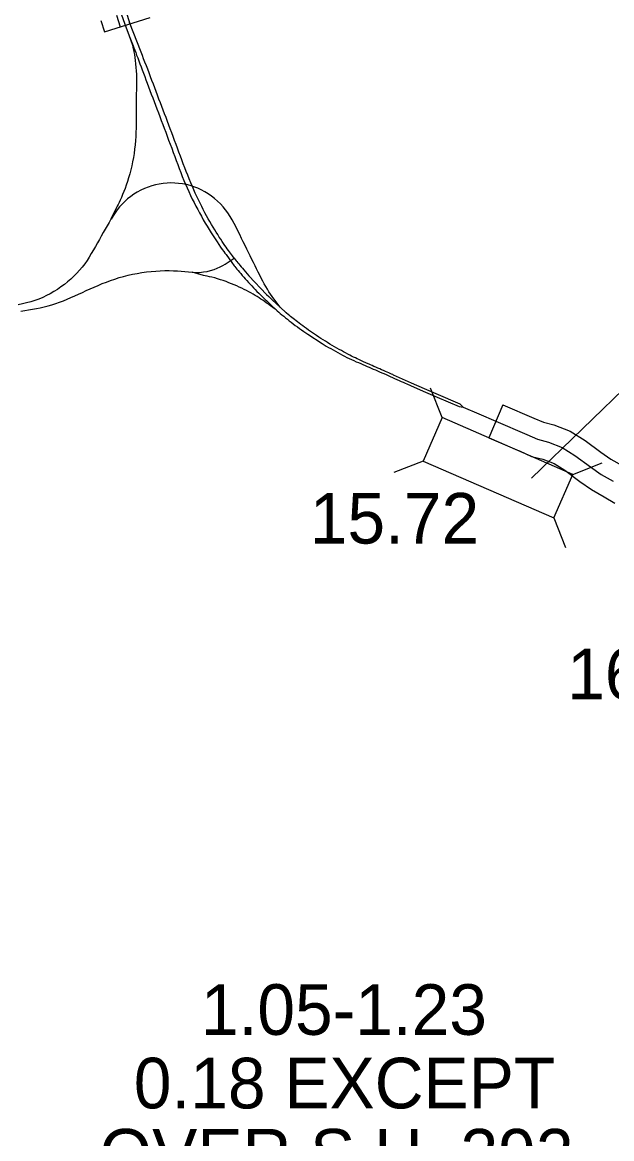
# Model space of a CAD drawing. Extents: x -83719 to 153526, y -11835 to 11446.
# Drawn here: x 11543 to 11706.9, y -107.1 to 203.4 of the extents above; entities that cross this region are included whole.
import ezdxf

# ---------------------------------------------------------------- set-up
doc = ezdxf.new("R2010")
doc.units = 0
for name, color, linetype in [('Level 15', 7, 'Continuous'), ('Level 20', 7, 'Continuous'), ('Level 25', 7, 'Continuous'), ('Level 58', 7, 'Continuous'), ('Level 59', 7, 'Continuous')]:
    doc.layers.add(name, color=color, linetype=linetype)

msp = doc.modelspace()

# ---------------------------------------------------------------- linework, layer by layer
at = {"layer": 'Level 15'}
for points in [[(11569.22, 205.32), (11570.23, 202.11)], [(11564.86, 203.89), (11565.86, 200.74), (11578.57, 204.74)], [(11571.51, 202.82), (11572.74, 199.64), (11573.65, 197.01), (11573.78, 196.44), (11573.91, 195.82), (11574.05, 195.14), (11574.18, 194.39), (11574.31, 193.58), (11574.43, 192.71), (11574.54, 191.79), (11574.63, 190.83), (11574.7, 189.83), (11574.74, 188.81), (11574.75, 187.76), (11574.75, 186.69), (11574.74, 185.62), (11574.73, 184.54), (11574.71, 183.48), (11574.7, 182.42), (11574.69, 181.36), (11574.67, 180.32), (11574.66, 179.28), (11574.66, 178.23), (11574.66, 177.17), (11574.66, 176.09), (11574.65, 175.01), (11574.64, 173.9), (11574.6, 172.77), (11574.55, 171.62), (11574.48, 170.46), (11574.38, 169.28), (11574.25, 168.1), (11574.09, 166.91), (11573.91, 165.74), (11573.69, 164.57), (11573.45, 163.43), (11573.18, 162.3), (11572.89, 161.2), (11572.59, 160.12), (11572.26, 159.09), (11571.92, 158.09), (11571.58, 157.15), (11571.24, 156.26), (11570.9, 155.43), (11570.57, 154.66), (11570.24, 153.93), (11569.93, 153.27), (11569.64, 152.68), (11569.39, 152.19), (11569.19, 151.81), (11567.67, 148.65)], [(11601.94, 137.72), (11601.45, 138.39), (11600.32, 139.91), (11600.02, 140.35), (11599.69, 140.82), (11599.34, 141.32), (11598.98, 141.86), (11598.61, 142.42), (11598.21, 143.02), (11597.8, 143.63), (11597.38, 144.31), (11596.96, 144.99), (11596.53, 145.69), (11596.08, 146.41), (11595.63, 147.17), (11595.17, 147.94), (11594.72, 148.74), (11594.25, 149.55), (11593.8, 150.39), (11593.35, 151.27), (11592.9, 152.16), (11592.44, 153.06), (11591.99, 153.97), (11591.55, 154.9), (11591.11, 155.85), (11590.68, 156.81), (11590.35, 157.73), (11589.86, 158.74), (11589.43, 159.8), (11589.01, 160.82), (11588.6, 161.87), (11588.19, 162.93), (11587.79, 164), (11587.39, 165.07), (11586.99, 166.16), (11586.58, 167.24), (11586.18, 168.33), (11585.78, 169.41), (11585.38, 170.49), (11584.97, 171.57), (11584.57, 172.64), (11584.18, 173.7), (11583.78, 174.76), (11583.39, 175.81), (11582.99, 176.86), (11582.6, 177.9), (11582.2, 178.93), (11581.81, 179.97), (11581.42, 180.99), (11581.03, 182.02), (11580.64, 183.06), (11580.26, 184.09), (11579.86, 185.13), (11579.47, 186.17), (11579.07, 187.21), (11578.68, 188.24), (11578.29, 189.28), (11577.9, 190.29), (11577.52, 191.3), (11577.13, 192.27), (11576.76, 193.23), (11576.4, 194.17), (11576.05, 195.07), (11572.87, 203.35)], [(11572.74, 199.64), (11573.83, 196.84), (11574.05, 196.24), (11574.29, 195.6), (11574.55, 194.92), (11574.82, 194.21), (11575.11, 193.46), (11575.4, 192.67), (11575.71, 191.85), (11576.03, 191), (11576.37, 190.11), (11576.71, 189.21), (11577.06, 188.29), (11577.41, 187.35), (11577.77, 186.39), (11578.14, 185.41), (11578.51, 184.42), (11578.89, 183.41), (11579.28, 182.39), (11579.66, 181.36), (11580.06, 180.31), (11580.45, 179.26), (11580.85, 178.2), (11581.25, 177.14), (11581.66, 176.06), (11582.07, 174.98), (11582.47, 173.88), (11582.89, 172.78), (11583.31, 171.68), (11583.72, 170.56), (11584.14, 169.44), (11584.56, 168.32), (11584.99, 167.18), (11585.41, 166.05), (11585.83, 164.92), (11586.25, 163.8), (11586.68, 162.69), (11587.1, 161.58), (11587.52, 160.48), (11587.95, 159.39), (11588.36, 158.35), (11588.87, 157.33), (11589.34, 156.26), (11589.82, 155.22), (11590.3, 154.21), (11590.79, 153.22), (11591.29, 152.25), (11591.79, 151.3), (11592.3, 150.35), (11592.81, 149.41), (11593.33, 148.47), (11593.86, 147.54), (11594.41, 146.62), (11594.96, 145.71), (11595.52, 144.81), (11596.08, 143.94), (11596.63, 143.1), (11597.17, 142.3), (11597.69, 141.55), (11598.17, 140.85), (11598.62, 140.21), (11599.02, 139.64), (11599.38, 139.14), (11599.68, 138.74), (11600.53, 137.61), (11601.26, 136.55)], [(11614.73, 124.11), (11612.98, 126.44), (11612.52, 127.07), (11612.07, 127.72), (11611.62, 128.41), (11611.17, 129.12), (11610.73, 129.86), (11610.29, 130.62), (11609.87, 131.41), (11609.46, 132.22), (11609.04, 133.05), (11608.62, 133.91), (11608.19, 134.78), (11607.75, 135.65), (11607.31, 136.54), (11606.85, 137.44), (11606.39, 138.37), (11605.92, 139.31), (11605.44, 140.28), (11604.96, 141.27), (11604.47, 142.27), (11603.97, 143.28), (11603.47, 144.31), (11602.96, 145.34), (11602.45, 146.38), (11601.92, 147.4), (11601.38, 148.41), (11600.82, 149.39), (11600.21, 150.33), (11599.56, 151.22), (11598.86, 152.07), (11598.12, 152.89), (11597.33, 153.65), (11596.5, 154.37), (11595.63, 155.05), (11594.72, 155.67), (11593.78, 156.23), (11592.8, 156.75), (11591.79, 157.21), (11590.76, 157.61), (11589.71, 157.94), (11588.64, 158.21), (11587.57, 158.42), (11586.49, 158.56), (11585.41, 158.65), (11584.33, 158.67), (11583.26, 158.64), (11582.18, 158.55), (11581.12, 158.39), (11580.07, 158.17), (11579.02, 157.88), (11577.99, 157.52), (11576.97, 157.1), (11575.97, 156.64), (11574.99, 156.12), (11574.06, 155.55), (11573.16, 154.93), (11572.31, 154.26), (11571.51, 153.55), (11570.76, 152.8), (11570.07, 152.03), (11569.43, 151.22), (11568.84, 150.38), (11568.28, 149.51), (11567.74, 148.61)], [(11567.67, 148.65), (11567.14, 147.72), (11566.6, 146.78), (11566.07, 145.84), (11565.53, 144.89), (11564.99, 143.92), (11564.44, 142.96), (11563.9, 141.99), (11563.34, 141.01), (11562.78, 140.04), (11562.21, 139.06), (11561.63, 138.08), (11561.02, 137.13), (11560.36, 136.2), (11559.65, 135.3), (11558.92, 134.41), (11558.16, 133.55), (11557.35, 132.72), (11556.5, 131.93), (11555.62, 131.17), (11554.71, 130.44), (11553.77, 129.75), (11552.8, 129.09), (11551.81, 128.47), (11550.8, 127.89), (11549.75, 127.35), (11548.69, 126.85), (11547.6, 126.4), (11546.48, 126), (11545.35, 125.64), (11544.2, 125.32), (11543.05, 125.03), (11541.88, 124.79)], [(11586.14, 134.21), (11587.22, 134.13), (11588.26, 134.02), (11589.27, 133.92), (11590.28, 133.83), (11591.31, 133.79), (11592.34, 133.82), (11593.37, 133.93), (11594.39, 134.1), (11595.39, 134.33), (11596.34, 134.61), (11597.25, 134.94), (11598.08, 135.31), (11598.83, 135.7), (11599.48, 136.08), (11601.94, 137.72)], [(11601.94, 137.72), (11602.48, 137.06), (11602.69, 136.81), (11602.93, 136.51), (11603.2, 136.18), (11603.52, 135.82), (11603.87, 135.4), (11604.24, 134.96), (11604.64, 134.48), (11605.07, 133.98), (11605.52, 133.45), (11606, 132.89), (11610.97, 127.67)], [(11542.61, 123.01), (11543.69, 123.2), (11544.77, 123.38), (11545.86, 123.57), (11546.94, 123.77), (11548.02, 123.98), (11549.1, 124.22), (11550.18, 124.49), (11551.26, 124.79), (11552.33, 125.13), (11553.39, 125.5), (11554.45, 125.91), (11555.5, 126.36), (11556.55, 126.82), (11557.6, 127.29), (11558.67, 127.76), (11559.74, 128.25), (11560.82, 128.73), (11561.91, 129.22), (11563.01, 129.71), (11564.12, 130.2), (11565.26, 130.68), (11566.41, 131.13), (11567.58, 131.56), (11568.76, 131.97), (11569.96, 132.35), (11571.18, 132.7), (11572.42, 133.02), (11573.68, 133.29), (11574.95, 133.53), (11576.23, 133.74), (11577.53, 133.92), (11578.83, 134.07), (11580.13, 134.19), (11581.4, 134.26), (11582.65, 134.3), (11583.86, 134.31), (11585.02, 134.28), (11586.14, 134.21)], [(11613.59, 123.43), (11613.07, 123.76), (11612.07, 124.51), (11611.81, 124.7), (11611.5, 124.93), (11611.15, 125.19), (11610.76, 125.46), (11610.33, 125.76), (11609.87, 126.07), (11609.39, 126.4), (11608.87, 126.73), (11608.33, 127.07), (11607.77, 127.41), (11607.19, 127.75), (11606.59, 128.09), (11605.98, 128.42), (11605.35, 128.75), (11604.7, 129.08), (11604.03, 129.4), (11603.35, 129.72), (11602.66, 130.03), (11601.95, 130.34), (11601.22, 130.64), (11600.46, 130.95), (11599.69, 131.24), (11598.9, 131.52), (11598.11, 131.78), (11597.32, 132.02), (11596.53, 132.25), (11595.76, 132.45), (11595.06, 132.62), (11594.43, 132.77), (11593.89, 132.89), (11593.45, 132.99), (11590.28, 133.83)], [(11601.26, 136.55), (11601.94, 135.67), (11602.17, 135.41), (11602.43, 135.1), (11602.72, 134.74), (11603.05, 134.34), (11603.4, 133.91), (11603.78, 133.46), (11604.18, 132.99), (11604.6, 132.5), (11605.03, 132.01), (11605.47, 131.51), (11605.92, 131.03), (11606.37, 130.53), (11606.84, 130.03), (11607.32, 129.52), (11607.8, 129.02), (11608.28, 128.53), (11608.77, 128.05), (11609.25, 127.57), (11609.72, 127.11), (11610.17, 126.68), (11610.6, 126.27), (11611.01, 125.88), (11611.39, 125.51), (11611.75, 125.19), (11612.06, 124.9), (11613.92, 123.14)], [(11610.97, 127.67), (11611.54, 127.11), (11612.51, 126.18), (11614.73, 124.11), (11616.41, 122.55)], [(11613.59, 123.43), (11613.92, 123.14), (11614.33, 122.78), (11614.77, 122.4), (11615.24, 122.01), (11615.72, 121.61), (11616.23, 121.19), (11616.75, 120.78), (11617.28, 120.36), (11617.82, 119.93), (11618.38, 119.51), (11618.94, 119.08), (11619.51, 118.66), (11620.09, 118.24), (11620.68, 117.82), (11621.27, 117.4), (11621.86, 116.99), (11622.45, 116.59), (11626.41, 114.03), (11626.98, 113.67), (11627.57, 113.31), (11628.18, 112.96), (11628.8, 112.6), (11629.44, 112.23), (11630.09, 111.87), (11630.74, 111.51), (11631.39, 111.17), (11632.03, 110.83)], [(11665.6, 96.3), (11664.78, 97.19), (11658.09, 100.02), (11654.86, 101.43), (11651.3, 102.98), (11646.29, 105.27), (11646.03, 105.39), (11645.72, 105.53), (11645.35, 105.69), (11644.94, 105.87), (11644.49, 106.06), (11644, 106.27), (11643.49, 106.49), (11642.96, 106.72), (11642.41, 106.96), (11641.86, 107.2), (11641.31, 107.45), (11640.78, 107.68), (11640.29, 107.89), (11639.86, 108.08), (11639.49, 108.25), (11638.75, 108.59), (11638.59, 108.66), (11638.36, 108.76), (11638.08, 108.88), (11637.76, 109.02), (11637.4, 109.19), (11637, 109.37), (11636.57, 109.57), (11636.12, 109.79), (11635.64, 110.03), (11635.13, 110.27), (11634.61, 110.54), (11634.07, 110.82), (11633.52, 111.11), (11632.95, 111.41), (11632.36, 111.73), (11631.76, 112.06), (11631.14, 112.41), (11630.52, 112.76), (11629.88, 113.13), (11629.24, 113.5), (11628.59, 113.88), (11627.94, 114.28), (11627.3, 114.67), (11626.67, 115.06), (11626.05, 115.45), (11625.45, 115.84), (11624.85, 116.22), (11624.27, 116.6), (11623.7, 117), (11623.15, 117.39), (11622.6, 117.78), (11622.06, 118.16), (11621.53, 118.55), (11621.02, 118.94), (11620.52, 119.31), (11620.04, 119.68), (11619.59, 120.03), (11619.16, 120.36), (11618.74, 120.69), (11618.35, 120.99), (11617.98, 121.29), (11617.64, 121.55), (11617.35, 121.79), (11617.08, 122), (11616.41, 122.55)], [(11632.03, 110.83), (11632.66, 110.5), (11633.3, 110.18), (11633.95, 109.87), (11634.6, 109.56), (11635.24, 109.27), (11635.88, 108.98), (11636.51, 108.71), (11637.13, 108.44), (11637.73, 108.17), (11638.33, 107.92), (11638.91, 107.67), (11639.48, 107.42), (11640.06, 107.18), (11640.64, 106.93), (11641.23, 106.68), (11641.81, 106.43), (11642.4, 106.17), (11642.99, 105.92), (11643.58, 105.66), (11644.17, 105.4), (11644.77, 105.13), (11645.36, 104.86), (11645.96, 104.59), (11646.57, 104.32), (11647.17, 104.05), (11647.79, 103.78), (11648.4, 103.51), (11648.98, 103.25), (11649.5, 103.02), (11649.94, 102.82), (11650.31, 102.66), (11650.61, 102.52), (11650.84, 102.41), (11651.01, 102.34), (11654.54, 100.75), (11658.4, 99.12), (11664.48, 96.51), (11665.6, 96.3)], [(11665.6, 96.3), (11670.01, 94.45), (11674.71, 92.4)], [(11676.68, 97), (11672.73, 87.81)], [(11676.68, 97), (11685.33, 93.28), (11687.95, 92.13), (11690.88, 91.37), (11695.39, 89.62), (11699.53, 87.05), (11703.93, 83.81), (11706.69, 81.86), (11709.88, 80.06)], [(11672.73, 87.81), (11681.25, 84.16), (11681.27, 84.15), (11684.66, 82.65), (11687.8, 81.84), (11690.9, 80.63), (11693.92, 78.76), (11698.09, 75.7), (11701.34, 73.4), (11704.84, 71.43), (11707.77, 69.66)]]:
    msp.add_lwpolyline(points, dxfattribs=at)
at = {"layer": 'Level 20'}
for p, q in [((11659.81, 93.45), (11656.59, 101.64)), ((11654.54, 81.35), (11646.35, 78.13)), ((11696.11, 77.63), (11704.3, 80.84)), ((11690.84, 65.53), (11694.06, 57.33))]:
    msp.add_line(p, q, dxfattribs=at)
msp.add_lwpolyline([(11696.11, 77.63), (11659.81, 93.45), (11654.54, 81.35), (11690.84, 65.53)], close=True, dxfattribs=at)
at = {"layer": 'Level 58'}
msp.add_lwpolyline([(11922.54, 290.51), (11883.23, 268.8), (11684.59, 76.62)], dxfattribs=at)
at = {"layer": 'Level 59'}
for points in [[(11570.54, 205.71), (11571.51, 202.82)], [(11571.87, 206.18), (11572.87, 203.35)], [(11571.51, 202.82), (11572.74, 199.64), (11573.65, 197.01), (11573.78, 196.44), (11573.91, 195.82), (11574.05, 195.14), (11574.18, 194.39), (11574.31, 193.58), (11574.43, 192.71), (11574.54, 191.79), (11574.63, 190.83), (11574.7, 189.83), (11574.74, 188.81), (11574.75, 187.76), (11574.75, 186.69), (11574.74, 185.62), (11574.73, 184.54), (11574.71, 183.48), (11574.7, 182.42), (11574.69, 181.36), (11574.67, 180.32), (11574.66, 179.28), (11574.66, 178.23), (11574.66, 177.17), (11574.66, 176.09), (11574.65, 175.01), (11574.64, 173.9), (11574.6, 172.77), (11574.55, 171.62), (11574.48, 170.46), (11574.38, 169.28), (11574.25, 168.1), (11574.09, 166.91), (11573.91, 165.74), (11573.69, 164.57), (11573.45, 163.43), (11573.18, 162.3), (11572.89, 161.2), (11572.59, 160.12), (11572.26, 159.09), (11571.92, 158.09), (11571.58, 157.15), (11571.24, 156.26), (11570.9, 155.43), (11570.57, 154.66), (11570.24, 153.93), (11569.93, 153.27), (11569.64, 152.68), (11569.39, 152.19), (11569.19, 151.81), (11567.67, 148.65)], [(11601.94, 137.72), (11601.45, 138.39), (11600.32, 139.91), (11600.02, 140.35), (11599.69, 140.82), (11599.34, 141.32), (11598.98, 141.86), (11598.61, 142.42), (11598.21, 143.02), (11597.8, 143.63), (11597.38, 144.31), (11596.96, 144.99), (11596.53, 145.69), (11596.08, 146.41), (11595.63, 147.17), (11595.17, 147.94), (11594.72, 148.74), (11594.25, 149.55), (11593.8, 150.39), (11593.35, 151.27), (11592.9, 152.16), (11592.44, 153.06), (11591.99, 153.97), (11591.55, 154.9), (11591.11, 155.85), (11590.68, 156.81), (11590.35, 157.73), (11589.86, 158.74), (11589.43, 159.8), (11589.01, 160.82), (11588.6, 161.87), (11588.19, 162.93), (11587.79, 164), (11587.39, 165.07), (11586.99, 166.16), (11586.58, 167.24), (11586.18, 168.33), (11585.78, 169.41), (11585.38, 170.49), (11584.97, 171.57), (11584.57, 172.64), (11584.18, 173.7), (11583.78, 174.76), (11583.39, 175.81), (11582.99, 176.86), (11582.6, 177.9), (11582.2, 178.93), (11581.81, 179.97), (11581.42, 180.99), (11581.03, 182.02), (11580.64, 183.06), (11580.26, 184.09), (11579.86, 185.13), (11579.47, 186.17), (11579.07, 187.21), (11578.68, 188.24), (11578.29, 189.28), (11577.9, 190.29), (11577.52, 191.3), (11577.13, 192.27), (11576.76, 193.23), (11576.4, 194.17), (11576.05, 195.07), (11572.87, 203.35)], [(11572.74, 199.64), (11573.83, 196.84), (11574.05, 196.24), (11574.29, 195.6), (11574.55, 194.92), (11574.82, 194.21), (11575.11, 193.46), (11575.4, 192.67), (11575.71, 191.85), (11576.03, 191), (11576.37, 190.11), (11576.71, 189.21), (11577.06, 188.29), (11577.41, 187.35), (11577.77, 186.39), (11578.14, 185.41), (11578.51, 184.42), (11578.89, 183.41), (11579.28, 182.39), (11579.66, 181.36), (11580.06, 180.31), (11580.45, 179.26), (11580.85, 178.2), (11581.25, 177.14), (11581.66, 176.06), (11582.07, 174.98), (11582.47, 173.88), (11582.89, 172.78), (11583.31, 171.68), (11583.72, 170.56), (11584.14, 169.44), (11584.56, 168.32), (11584.99, 167.18), (11585.41, 166.05), (11585.83, 164.92), (11586.25, 163.8), (11586.68, 162.69), (11587.1, 161.58), (11587.52, 160.48), (11587.95, 159.39), (11588.36, 158.35), (11588.87, 157.33), (11589.34, 156.26), (11589.82, 155.22), (11590.3, 154.21), (11590.79, 153.22), (11591.29, 152.25), (11591.79, 151.3), (11592.3, 150.35), (11592.81, 149.41), (11593.33, 148.47), (11593.86, 147.54), (11594.41, 146.62), (11594.96, 145.71), (11595.52, 144.81), (11596.08, 143.94), (11596.63, 143.1), (11597.17, 142.3), (11597.69, 141.55), (11598.17, 140.85), (11598.62, 140.21), (11599.02, 139.64), (11599.38, 139.14), (11599.68, 138.74), (11600.53, 137.61), (11601.26, 136.55)], [(11614.73, 124.11), (11612.98, 126.44), (11612.52, 127.07), (11612.07, 127.72), (11611.62, 128.41), (11611.17, 129.12), (11610.73, 129.86), (11610.29, 130.62), (11609.87, 131.41), (11609.46, 132.22), (11609.04, 133.05), (11608.62, 133.91), (11608.19, 134.78), (11607.75, 135.65), (11607.31, 136.54), (11606.85, 137.44), (11606.39, 138.37), (11605.92, 139.31), (11605.44, 140.28), (11604.96, 141.27), (11604.47, 142.27), (11603.97, 143.28), (11603.47, 144.31), (11602.96, 145.34), (11602.45, 146.38), (11601.92, 147.4), (11601.38, 148.41), (11600.82, 149.39), (11600.21, 150.33), (11599.56, 151.22), (11598.86, 152.07), (11598.12, 152.89), (11597.33, 153.65), (11596.5, 154.37), (11595.63, 155.05), (11594.72, 155.67), (11593.78, 156.23), (11592.8, 156.75), (11591.79, 157.21), (11590.76, 157.61), (11589.71, 157.94), (11588.64, 158.21), (11587.57, 158.42), (11586.49, 158.56), (11585.41, 158.65), (11584.33, 158.67), (11583.26, 158.64), (11582.18, 158.55), (11581.12, 158.39), (11580.07, 158.17), (11579.02, 157.88), (11577.99, 157.52), (11576.97, 157.1), (11575.97, 156.64), (11574.99, 156.12), (11574.06, 155.55), (11573.16, 154.93), (11572.31, 154.26), (11571.51, 153.55), (11570.76, 152.8), (11570.07, 152.03), (11569.43, 151.22), (11568.84, 150.38), (11568.28, 149.51), (11567.74, 148.61)], [(11567.67, 148.65), (11567.14, 147.72), (11566.6, 146.78), (11566.07, 145.84), (11565.53, 144.89), (11564.99, 143.92), (11564.44, 142.96), (11563.9, 141.99), (11563.34, 141.01), (11562.78, 140.04), (11562.21, 139.06), (11561.63, 138.08), (11561.02, 137.13), (11560.36, 136.2), (11559.65, 135.3), (11558.92, 134.41), (11558.16, 133.55), (11557.35, 132.72), (11556.5, 131.93), (11555.62, 131.17), (11554.71, 130.44), (11553.77, 129.75), (11552.8, 129.09), (11551.81, 128.47), (11550.8, 127.89), (11549.75, 127.35), (11548.69, 126.85), (11547.6, 126.4), (11546.48, 126), (11545.35, 125.64), (11544.2, 125.32), (11543.05, 125.03), (11541.88, 124.79)], [(11586.14, 134.21), (11587.22, 134.13), (11588.26, 134.02), (11589.27, 133.92), (11590.28, 133.83), (11591.31, 133.79), (11592.34, 133.82), (11593.37, 133.93), (11594.39, 134.1), (11595.39, 134.33), (11596.34, 134.61), (11597.25, 134.94), (11598.08, 135.31), (11598.83, 135.7), (11599.48, 136.08), (11601.94, 137.72)], [(11601.94, 137.72), (11602.48, 137.06), (11602.69, 136.81), (11602.93, 136.51), (11603.2, 136.18), (11603.52, 135.82), (11603.87, 135.4), (11604.24, 134.96), (11604.64, 134.48), (11605.07, 133.98), (11605.52, 133.45), (11606, 132.89), (11610.97, 127.67)], [(11542.61, 123.01), (11543.69, 123.2), (11544.77, 123.38), (11545.86, 123.57), (11546.94, 123.77), (11548.02, 123.98), (11549.1, 124.22), (11550.18, 124.49), (11551.26, 124.79), (11552.33, 125.13), (11553.39, 125.5), (11554.45, 125.91), (11555.5, 126.36), (11556.55, 126.82), (11557.6, 127.29), (11558.67, 127.76), (11559.74, 128.25), (11560.82, 128.73), (11561.91, 129.22), (11563.01, 129.71), (11564.12, 130.2), (11565.26, 130.68), (11566.41, 131.13), (11567.58, 131.56), (11568.76, 131.97), (11569.96, 132.35), (11571.18, 132.7), (11572.42, 133.02), (11573.68, 133.29), (11574.95, 133.53), (11576.23, 133.74), (11577.53, 133.92), (11578.83, 134.07), (11580.13, 134.19), (11581.4, 134.26), (11582.65, 134.3), (11583.86, 134.31), (11585.02, 134.28), (11586.14, 134.21)], [(11613.59, 123.43), (11613.07, 123.76), (11612.07, 124.51), (11611.81, 124.7), (11611.5, 124.93), (11611.15, 125.19), (11610.76, 125.46), (11610.33, 125.76), (11609.87, 126.07), (11609.39, 126.4), (11608.87, 126.73), (11608.33, 127.07), (11607.77, 127.41), (11607.19, 127.75), (11606.59, 128.09), (11605.98, 128.42), (11605.35, 128.75), (11604.7, 129.08), (11604.03, 129.4), (11603.35, 129.72), (11602.66, 130.03), (11601.95, 130.34), (11601.22, 130.64), (11600.46, 130.95), (11599.69, 131.24), (11598.9, 131.52), (11598.11, 131.78), (11597.32, 132.02), (11596.53, 132.25), (11595.76, 132.45), (11595.06, 132.62), (11594.43, 132.77), (11593.89, 132.89), (11593.45, 132.99), (11590.28, 133.83)], [(11601.26, 136.55), (11601.94, 135.67), (11602.17, 135.41), (11602.43, 135.1), (11602.72, 134.74), (11603.05, 134.34), (11603.4, 133.91), (11603.78, 133.46), (11604.18, 132.99), (11604.6, 132.5), (11605.03, 132.01), (11605.47, 131.51), (11605.92, 131.03), (11606.37, 130.53), (11606.84, 130.03), (11607.32, 129.52), (11607.8, 129.02), (11608.28, 128.53), (11608.77, 128.05), (11609.25, 127.57), (11609.72, 127.11), (11610.17, 126.68), (11610.6, 126.27), (11611.01, 125.88), (11611.39, 125.51), (11611.75, 125.19), (11612.06, 124.9), (11613.92, 123.14)], [(11610.97, 127.67), (11611.54, 127.11), (11612.51, 126.18), (11614.73, 124.11), (11616.41, 122.55)], [(11613.59, 123.43), (11613.92, 123.14), (11614.33, 122.78), (11614.77, 122.4), (11615.24, 122.01), (11615.72, 121.61), (11616.23, 121.19), (11616.75, 120.78), (11617.28, 120.36), (11617.82, 119.93), (11618.38, 119.51), (11618.94, 119.08), (11619.51, 118.66), (11620.09, 118.24), (11620.68, 117.82), (11621.27, 117.4), (11621.86, 116.99), (11622.45, 116.59), (11626.41, 114.03), (11626.98, 113.67), (11627.57, 113.31), (11628.18, 112.96), (11628.8, 112.6), (11629.44, 112.23), (11630.09, 111.87), (11630.74, 111.51), (11631.39, 111.17), (11632.03, 110.83)], [(11665.6, 96.3), (11664.78, 97.19), (11658.09, 100.02), (11654.86, 101.43), (11651.3, 102.98), (11646.29, 105.27), (11646.03, 105.39), (11645.72, 105.53), (11645.35, 105.69), (11644.94, 105.87), (11644.49, 106.06), (11644, 106.27), (11643.49, 106.49), (11642.96, 106.72), (11642.41, 106.96), (11641.86, 107.2), (11641.31, 107.45), (11640.78, 107.68), (11640.29, 107.89), (11639.86, 108.08), (11639.49, 108.25), (11638.75, 108.59), (11638.59, 108.66), (11638.36, 108.76), (11638.08, 108.88), (11637.76, 109.02), (11637.4, 109.19), (11637, 109.37), (11636.57, 109.57), (11636.12, 109.79), (11635.64, 110.03), (11635.13, 110.27), (11634.61, 110.54), (11634.07, 110.82), (11633.52, 111.11), (11632.95, 111.41), (11632.36, 111.73), (11631.76, 112.06), (11631.14, 112.41), (11630.52, 112.76), (11629.88, 113.13), (11629.24, 113.5), (11628.59, 113.88), (11627.94, 114.28), (11627.3, 114.67), (11626.67, 115.06), (11626.05, 115.45), (11625.45, 115.84), (11624.85, 116.22), (11624.27, 116.6), (11623.7, 117), (11623.15, 117.39), (11622.6, 117.78), (11622.06, 118.16), (11621.53, 118.55), (11621.02, 118.94), (11620.52, 119.31), (11620.04, 119.68), (11619.59, 120.03), (11619.16, 120.36), (11618.74, 120.69), (11618.35, 120.99), (11617.98, 121.29), (11617.64, 121.55), (11617.35, 121.79), (11617.08, 122), (11616.41, 122.55)], [(11632.03, 110.83), (11632.66, 110.5), (11633.3, 110.18), (11633.95, 109.87), (11634.6, 109.56), (11635.24, 109.27), (11635.88, 108.98), (11636.51, 108.71), (11637.13, 108.44), (11637.73, 108.17), (11638.33, 107.92), (11638.91, 107.67), (11639.48, 107.42), (11640.06, 107.18), (11640.64, 106.93), (11641.23, 106.68), (11641.81, 106.43), (11642.4, 106.17), (11642.99, 105.92), (11643.58, 105.66), (11644.17, 105.4), (11644.77, 105.13), (11645.36, 104.86), (11645.96, 104.59), (11646.57, 104.32), (11647.17, 104.05), (11647.79, 103.78), (11648.4, 103.51), (11648.98, 103.25), (11649.5, 103.02), (11649.94, 102.82), (11650.31, 102.66), (11650.61, 102.52), (11650.84, 102.41), (11651.01, 102.34), (11654.54, 100.75), (11658.4, 99.12), (11664.48, 96.51), (11665.6, 96.3)], [(11665.6, 96.3), (11670.01, 94.45), (11674.71, 92.4)], [(11674.71, 92.4), (11683.3, 88.72), (11686.31, 87.39), (11689.34, 86.61), (11693.15, 85.12), (11696.73, 82.91), (11701.01, 79.75), (11704.02, 77.63), (11707.36, 75.75)]]:
    msp.add_lwpolyline(points, dxfattribs=at)

# ---------------------------------------------------------------- texts
at = {"layer": 'Level 25'}
for s, p in [('1.05-1.23', (11592.69, -78.24)), ('0.18 EXCEPT', (11574.03, -98.69)), ('OVER S.H. 392', (11564.48, -118.49))]:
    msp.add_text(s, height=14.08, dxfattribs=at).set_placement(p)
at = {"layer": 'Level 58'}
for s, p in [('15.72', (11622.97, 58.39)), ('16.64', (11694.57, 15.1))]:
    msp.add_text(s, height=14.08, dxfattribs=at).set_placement(p)

doc.saveas('drawing.dxf')
